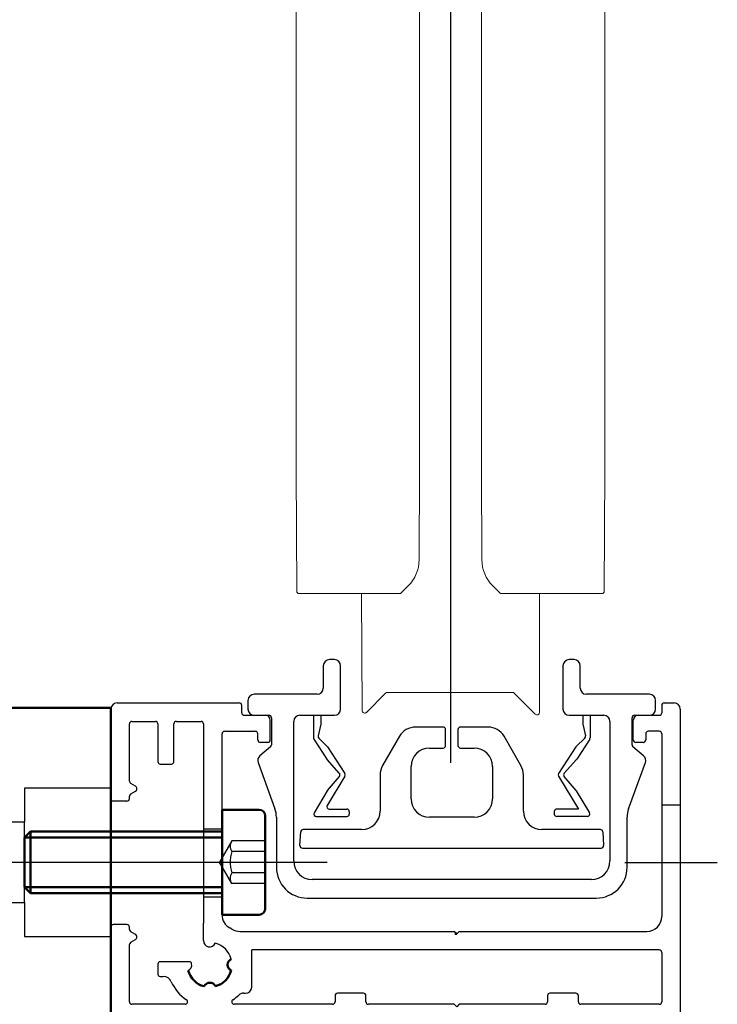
# Model space of a CAD drawing. Extents: x 1911006 to 2186114, y 709265 to 747216.
# Tile 579 of 656: x 1933660 to 1933717, y 735323 to 735403. Entities that reach past the tile are written whole.
import ezdxf

# ---------------------------------------------------------------- set-up
doc = ezdxf.new("R2010")
doc.units = 0
doc.header["$LTSCALE"] = 500
doc.header["$MEASUREMENT"] = 0
for name, pattern in [('AM_DIN_F_W050', [6.25, 4.75, -1.5]), ('AM_DIN_G_W050', [13.75, 9.75, -1.5, 1, -1.5]), ('AM_DIN_G_W050x2', [6.875, 4.75, -0.875, 0.375, -0.875]), ('CENTER', [7, 4, -1, 1, -1])]:
    doc.linetypes.add(name, pattern=pattern)
doc.layers.get('0').update_dxf_attribs({"linetype": 'CONTINUOUS'})
for name, color, linetype, lineweight in [('!_A_01_TENKÁ', 8, 'CONTINUOUS', 13), ('AM_0', 7, 'CONTINUOUS', 50), ('AM_3', 6, 'AM_DIN_F_W050', 25), ('AM_7', 4, 'AM_DIN_G_W050', 25), ('Bauseitig_AM_0', 9, 'CONTINUOUS', 50), ('Bauseitig_AM_3', 9, 'AM_DIN_F_W050', 25), ('Bauseitig_AM_7', 9, 'AM_DIN_G_W050', 25)]:
    doc.layers.add(name, color=color, linetype=linetype, lineweight=lineweight)

msp = doc.modelspace()

# ---------------------------------------------------------------- linework, layer by layer
at = {"layer": '!_A_01_TENKÁ', "color": 7}
for p, q in [((1933682.612, 737291.325), (1933682.612, 735366.129)), ((1933692.612, 735366.129), (1933692.612, 737291.325)), ((1933697.612, 737291.325), (1933697.612, 735366.129)), ((1933707.612, 735366.129), (1933707.612, 737291.325)), ((1933682.612, 735366.129), (1933682.664, 735356.328)), ((1933692.612, 735366.129), (1933692.574, 735358.867)), ((1933697.65, 735358.867), (1933697.612, 735366.129)), ((1933707.561, 735356.328), (1933707.612, 735366.129)), ((1933682.864, 735356.129), (1933690.977, 735356.129)), ((1933687.962, 735346.66), (1933687.912, 735356.129)), ((1933691.69, 735356.756), (1933691.118, 735356.188)), ((1933699.106, 735356.188), (1933698.534, 735356.756)), ((1933699.159, 735356.15), (1933699.152, 735356.153)), ((1933699.247, 735356.129), (1933707.361, 735356.129)), ((1933702.312, 735356.129), (1933702.312, 735346.512)), ((1933688.303, 735346.52), (1933689.854, 735348.071)), ((1933689.995, 735348.129), (1933700.13, 735348.13)), ((1933701.971, 735346.371), (1933700.27, 735348.071)), ((1933676.614, 735334.537), (1933676.414, 735334.337)), ((1933676.414, 735334.337), (1933676.614, 735334.137))]:
    msp.add_line(p, q, dxfattribs=at)
for centre, radius, start, end in [((1933689.574, 735358.883), 3, 314.85, 359.7), ((1933700.65, 735358.883), 3, 180.3, 225.15), ((1933682.864, 735356.329), 0.2, 180.3, 269.99948), ((1933690.977, 735356.329), 0.2, 270, 314.85), ((1933699.247, 735356.329), 0.2, 225.15, 241.67212), ((1933699.247, 735356.329), 0.2, 243.99297, 270), ((1933707.361, 735356.329), 0.2, 270, 359.69999), ((1933689.995, 735347.929), 0.2, 90, 135), ((1933700.129, 735347.93), 0.2, 45, 89.7), ((1933688.162, 735346.662), 0.2, 180.3, 315), ((1933702.112, 735346.512), 0.2, 225, 0)]:
    msp.add_arc(centre, radius, start, end, dxfattribs=at)
for points in [[(1933691.673, 735356.747), (1933691.679, 735356.749), (1933691.685, 735356.752), (1933691.69, 735356.756)], [(1933698.552, 735356.747), (1933698.545, 735356.749), (1933698.539, 735356.752), (1933698.534, 735356.756)]]:
    msp.add_open_spline(points, degree=3, dxfattribs=at)
at = {"color": 7, "linetype": 'Continuous'}
for p, q in [((1933685.714, 735350.787), (1933685.314, 735350.787)), ((1933705.114, 735350.787), (1933704.714, 735350.787)), ((1933684.814, 735350.287), (1933684.814, 735348.487)), ((1933686.214, 735346.787), (1933686.214, 735350.287)), ((1933704.214, 735350.287), (1933704.214, 735346.787)), ((1933705.614, 735348.487), (1933705.614, 735350.287)), ((1933668.114, 735347.287), (1933678.014, 735347.287)), ((1933678.714, 735347.487), (1933678.714, 735346.787)), ((1933684.314, 735347.987), (1933679.214, 735347.987)), ((1933711.214, 735347.987), (1933706.114, 735347.987)), ((1933711.714, 735346.787), (1933711.714, 735347.487)), ((1933712.414, 735347.287), (1933713.214, 735347.287)), ((1933667.614, 735339.537), (1933667.614, 735346.787)), ((1933678.214, 735346.487), (1933678.214, 735347.087)), ((1933712.214, 735347.087), (1933712.214, 735346.487)), ((1933713.714, 735346.787), (1933713.714, 735321.887)), ((1933669.314, 735345.787), (1933671.214, 735345.787)), ((1933672.914, 735345.787), (1933674.914, 735345.787)), ((1933678.414, 735346.287), (1933680.114, 735346.287)), ((1933679.214, 735346.287), (1933680.414, 735346.287)), ((1933680.514, 735344.287), (1933680.514, 735345.887)), ((1933680.614, 735346.087), (1933680.614, 735343.88)), ((1933682.414, 735334.487), (1933682.414, 735345.787)), ((1933682.914, 735346.287), (1933685.714, 735346.287)), ((1933684.014, 735346.287), (1933684.014, 735344.457)), ((1933684.614, 735346.287), (1933684.614, 735345.576)), ((1933704.714, 735346.287), (1933707.514, 735346.287)), ((1933705.814, 735346.287), (1933705.814, 735345.599)), ((1933706.414, 735346.287), (1933706.414, 735344.457)), ((1933708.014, 735345.787), (1933708.014, 735334.487)), ((1933709.814, 735343.88), (1933709.814, 735346.087)), ((1933709.914, 735344.287), (1933709.914, 735345.887)), ((1933710.014, 735346.287), (1933711.214, 735346.287)), ((1933710.314, 735346.287), (1933712.014, 735346.287)), ((1933669.114, 735340.952), (1933669.114, 735345.587)), ((1933671.414, 735345.587), (1933671.414, 735342.537)), ((1933672.714, 735342.537), (1933672.714, 735345.587)), ((1933675.114, 735345.587), (1933675.114, 735329.45)), ((1933676.814, 735344.987), (1933679.314, 735344.987)), ((1933684.614, 735345.576), (1933684.388, 735344.612)), ((1933694.514, 735345.329), (1933692.28, 735345.329)), ((1933694.714, 735343.829), (1933694.714, 735345.129)), ((1933695.714, 735345.129), (1933695.714, 735343.829)), ((1933698.148, 735345.329), (1933695.914, 735345.329)), ((1933705.819, 735345.553), (1933706.04, 735344.612)), ((1933712.014, 735344.987), (1933711.114, 735344.987)), ((1933676.614, 735334.537), (1933676.614, 735344.787)), ((1933679.514, 735344.287), (1933679.514, 735344.787)), ((1933680.314, 735344.087), (1933679.714, 735344.087)), ((1933684.046, 735344.348), (1933685.095, 735342.733)), ((1933684.444, 735344.422), (1933685.158, 735343.737)), ((1933690.981, 735344.579), (1933689.615, 735342.213)), ((1933700.813, 735342.213), (1933699.447, 735344.579)), ((1933705.983, 735344.422), (1933705.286, 735343.753)), ((1933706.381, 735344.348), (1933705.332, 735342.733)), ((1933710.714, 735344.087), (1933710.114, 735344.087)), ((1933710.914, 735344.787), (1933710.914, 735344.287)), ((1933712.214, 735344.787), (1933712.214, 735329.987)), ((1933680.542, 735343.727), (1933679.682, 735343.005)), ((1933685.158, 735343.737), (1933686.56, 735341.579)), ((1933693.414, 735343.629), (1933694.514, 735343.629)), ((1933695.914, 735343.629), (1933697.014, 735343.629)), ((1933705.256, 735343.718), (1933703.867, 735341.579)), ((1933710.746, 735343.005), (1933709.885, 735343.727)), ((1933679.533, 735342.451), (1933680.893, 735338.716)), ((1933686.109, 735341.596), (1933685.114, 735342.709)), ((1933704.318, 735341.596), (1933705.314, 735342.709)), ((1933709.534, 735338.716), (1933710.894, 735342.451)), ((1933671.614, 735342.337), (1933672.514, 735342.337)), ((1933691.914, 735339.529), (1933691.914, 735342.129)), ((1933698.514, 735342.129), (1933698.514, 735339.529)), ((1933686.564, 735341.366), (1933685.127, 735338.99)), ((1933685.154, 735340.19), (1933686.113, 735341.334)), ((1933689.414, 735341.463), (1933689.414, 735338.529)), ((1933701.014, 735338.529), (1933701.014, 735341.463)), ((1933703.864, 735341.366), (1933705.484, 735338.687)), ((1933705.273, 735340.19), (1933704.314, 735341.334)), ((1933669.214, 735340.779), (1933669.581, 735340.567)), ((1933669.581, 735340.107), (1933669.214, 735339.895)), ((1933685.136, 735340.165), (1933684.063, 735338.39)), ((1933705.291, 735340.165), (1933706.364, 735338.39)), ((1933668.914, 735339.337), (1933667.814, 735339.337)), ((1933669.114, 735339.537), (1933669.114, 735339.722)), ((1933685.298, 735338.687), (1933686.712, 735338.687)), ((1933686.912, 735338.487), (1933686.912, 735338.287)), ((1933703.515, 735338.487), (1933703.515, 735338.287)), ((1933705.484, 735338.687), (1933703.715, 735338.687)), ((1933681.014, 735338.031), (1933681.014, 735333.987)), ((1933684.235, 735338.087), (1933686.712, 735338.087)), ((1933697.014, 735338.029), (1933693.414, 735338.029)), ((1933706.193, 735338.087), (1933703.715, 735338.087)), ((1933709.414, 735333.987), (1933709.414, 735338.031)), ((1933687.914, 735337.029), (1933683.182, 735337.029)), ((1933707.245, 735337.029), (1933702.514, 735337.029)), ((1933682.925, 735335.74), (1933682.982, 735336.84)), ((1933707.445, 735336.84), (1933707.503, 735335.74)), ((1933683.124, 735335.529), (1933707.303, 735335.529)), ((1933676.614, 735334.537), (1933676.414, 735334.337)), ((1933676.414, 735334.337), (1933676.614, 735334.137)), ((1933676.614, 735330.127), (1933676.614, 735334.137)), ((1933706.514, 735332.987), (1933683.914, 735332.987)), ((1933683.514, 735331.487), (1933706.914, 735331.487)), ((1933667.614, 735321.887), (1933667.614, 735329.137)), ((1933668.914, 735329.337), (1933667.814, 735329.337)), ((1933669.114, 735328.952), (1933669.114, 735329.137)), ((1933675.107, 735328.039), (1933675.113, 735329.45)), ((1933669.214, 735328.779), (1933669.581, 735328.567)), ((1933669.581, 735328.107), (1933669.214, 735327.895)), ((1933678.053, 735328.787), (1933695.414, 735328.787)), ((1933695.614, 735328.587), (1933695.414, 735328.787)), ((1933695.814, 735328.787), (1933695.614, 735328.587)), ((1933695.814, 735328.787), (1933711.014, 735328.787)), ((1933669.114, 735323.087), (1933669.114, 735327.722)), ((1933679.014, 735324.287), (1933679.014, 735327.287)), ((1933712.014, 735327.287), (1933679.014, 735327.287)), ((1933712.214, 735327.087), (1933712.214, 735323.087)), ((1933671.414, 735326.137), (1933671.414, 735325.337)), ((1933673.958, 735326.337), (1933671.614, 735326.337)), ((1933671.614, 735325.137), (1933671.86, 735325.137)), ((1933678.361, 735323.787), (1933678.514, 735323.787)), ((1933685.764, 735323.587), (1933685.764, 735323.087)), ((1933688.064, 735323.787), (1933685.964, 735323.787)), ((1933688.264, 735323.087), (1933688.264, 735323.587)), ((1933702.964, 735323.587), (1933702.964, 735323.087)), ((1933705.264, 735323.787), (1933703.164, 735323.787)), ((1933705.464, 735323.087), (1933705.464, 735323.587)), ((1933673.624, 735322.887), (1933669.314, 735322.887)), ((1933685.564, 735322.887), (1933677.604, 735322.887)), ((1933695.414, 735322.887), (1933688.464, 735322.887)), ((1933695.614, 735322.687), (1933695.414, 735322.887)), ((1933695.814, 735322.887), (1933695.614, 735322.687)), ((1933702.764, 735322.887), (1933695.814, 735322.887)), ((1933712.014, 735322.887), (1933705.664, 735322.887))]:
    msp.add_line(p, q, dxfattribs=at)
for centre, radius, start, end in [((1933685.314, 735350.287), 0.5, 90, 180), ((1933685.714, 735350.287), 0.5, 0, 90), ((1933704.714, 735350.287), 0.5, 90, 180), ((1933705.114, 735350.287), 0.5, 0, 90), ((1933684.314, 735348.487), 0.5, 270, 0), ((1933706.114, 735348.487), 0.5, 180, 270), ((1933668.114, 735346.787), 0.5, 90, 180), ((1933678.014, 735347.087), 0.2, 0, 90), ((1933679.214, 735347.487), 0.5, 90, 180), ((1933711.214, 735347.487), 0.5, 0, 90), ((1933712.414, 735347.087), 0.2, 90, 180), ((1933713.214, 735346.787), 0.5, 0, 90), ((1933678.414, 735346.487), 0.2, 180, 270), ((1933679.214, 735346.787), 0.5, 180, 270), ((1933685.714, 735346.787), 0.5, 270, 0), ((1933704.714, 735346.787), 0.5, 180, 270), ((1933711.214, 735346.787), 0.5, 270, 0), ((1933712.014, 735346.487), 0.2, 270, 0), ((1933669.314, 735345.587), 0.2, 90, 180), ((1933671.214, 735345.587), 0.2, 0, 90), ((1933672.914, 735345.587), 0.2, 90, 180), ((1933674.914, 735345.587), 0.2, 0, 90), ((1933680.114, 735345.887), 0.4, 0, 90), ((1933680.414, 735346.087), 0.2, 0, 90), ((1933682.914, 735345.787), 0.5, 90, 180), ((1933707.514, 735345.787), 0.5, 0, 90), ((1933710.014, 735346.087), 0.2, 90, 180), ((1933710.314, 735345.887), 0.4, 90, 180), ((1933676.814, 735344.787), 0.2, 90, 180), ((1933679.314, 735344.787), 0.2, 0, 90), ((1933692.28, 735343.829), 1.5, 90, 150), ((1933694.514, 735345.129), 0.2, 0, 90), ((1933695.914, 735345.129), 0.2, 90, 180), ((1933698.148, 735343.829), 1.5, 30, 90), ((1933706.014, 735345.599), 0.2, 180, 193.19995), ((1933711.114, 735344.787), 0.2, 90, 180), ((1933712.014, 735344.787), 0.2, 0, 90), ((1933679.714, 735344.287), 0.2, 180, 270), ((1933680.314, 735344.287), 0.2, 270, 0), ((1933684.214, 735344.457), 0.2, 180, 213), ((1933684.582, 735344.567), 0.2, 166.80005, 226.19995), ((1933705.845, 735344.567), 0.2, 313.80005, 13.19995), ((1933706.214, 735344.457), 0.2, 327, 0), ((1933710.114, 735344.287), 0.2, 180, 270), ((1933710.714, 735344.287), 0.2, 270, 0), ((1933680.414, 735343.88), 0.2, 310, 0), ((1933693.414, 735342.129), 1.5, 90, 180), ((1933694.514, 735343.829), 0.2, 270, 0), ((1933695.914, 735343.829), 0.2, 180, 270), ((1933697.014, 735342.129), 1.5, 0, 90), ((1933705.424, 735343.609), 0.2, 133.80005, 147), ((1933710.014, 735343.88), 0.2, 180, 230), ((1933671.614, 735342.537), 0.2, 180, 270), ((1933672.514, 735342.537), 0.2, 270, 0), ((1933680.003, 735342.622), 0.5, 130, 200), ((1933685.263, 735342.842), 0.2, 213, 221.81428), ((1933705.165, 735342.842), 0.2, 318.18572, 327), ((1933710.424, 735342.622), 0.5, 340, 50), ((1933690.914, 735341.463), 1.5, 150, 180), ((1933699.514, 735341.463), 1.5, 0, 30), ((1933669.314, 735340.952), 0.2, 180, 240), ((1933685.96, 735341.463), 0.2, 320.03105, 41.81428), ((1933686.392, 735341.47), 0.2, 328.84533, 33), ((1933704.035, 735341.47), 0.2, 147, 211.15467), ((1933704.468, 735341.463), 0.2, 138.18572, 219.96895), ((1933669.448, 735340.337), 0.266, 300, 60), ((1933685.308, 735340.062), 0.2, 140.03105, 148.84533), ((1933705.12, 735340.062), 0.2, 31.15467, 39.96895), ((1933667.814, 735339.537), 0.2, 180, 270), ((1933668.914, 735339.537), 0.2, 270, 0), ((1933669.314, 735339.722), 0.2, 120, 180), ((1933693.414, 735339.529), 1.5, 180, 270), ((1933697.014, 735339.529), 1.5, 270, 0), ((1933679.014, 735338.031), 2, 0, 20), ((1933685.298, 735338.887), 0.2, 148.84533, 270), ((1933686.712, 735338.487), 0.2, 0, 90), ((1933687.914, 735338.529), 1.5, 270, 0), ((1933702.514, 735338.529), 1.5, 180, 270), ((1933703.715, 735338.487), 0.2, 90, 180), ((1933711.414, 735338.031), 2, 160, 180), ((1933684.235, 735338.287), 0.2, 148.84533, 270), ((1933686.712, 735338.287), 0.2, 270, 0), ((1933703.715, 735338.287), 0.2, 180, 270), ((1933706.193, 735338.287), 0.2, 270, 31.15467), ((1933683.182, 735336.829), 0.2, 90, 177), ((1933707.245, 735336.829), 0.2, 3, 90), ((1933683.124, 735335.729), 0.2, 177, 270), ((1933707.303, 735335.729), 0.2, 270, 3), ((1933683.914, 735334.487), 1.5, 180, 270), ((1933706.514, 735334.487), 1.5, 270, 0), ((1933683.514, 735333.987), 2.5, 180, 270), ((1933706.914, 735333.987), 2.5, 270, 0), ((1933677.814, 735330.127), 1.2, 180, 241.42812), ((1933711.014, 735329.987), 1.2, 270, 0), ((1933667.814, 735329.137), 0.2, 90, 180), ((1933668.914, 735329.137), 0.2, 0, 90), ((1933669.314, 735328.952), 0.2, 180, 240), ((1933675.614, 735326.087), 3.4, 57.976, 61.42812), ((1933678.053, 735329.987), 1.2, 237.976, 270), ((1933669.448, 735328.337), 0.266, 300, 60), ((1933669.314, 735327.722), 0.2, 120, 180), ((1933675.607, 735328.037), 0.5, 179.78, 335.57519), ((1933675.614, 735326.087), 1.8, 14.82598, 75.57303), ((1933712.014, 735327.087), 0.2, 0, 90), ((1933671.614, 735326.137), 0.2, 90, 180), ((1933673.662, 735326.08), 0.501, 294.94785, 10.86354), ((1933673.958, 735326.137), 0.2, 10.86354, 90), ((1933671.614, 735325.337), 0.2, 180, 270), ((1933671.86, 735324.437), 0.7, 23.73074, 90), ((1933675.614, 735326.087), 3.4, 203.73074, 236.44269), ((1933678.514, 735324.287), 0.5, 270, 0), ((1933675.614, 735326.087), 3.4, 303.55731, 313.64599), ((1933678.361, 735323.207), 0.58, 90, 133.64599), ((1933685.964, 735323.587), 0.2, 90, 180), ((1933688.064, 735323.587), 0.2, 0, 90), ((1933703.164, 735323.587), 0.2, 90, 180), ((1933705.264, 735323.587), 0.2, 0, 90), ((1933669.314, 735323.087), 0.2, 180, 270), ((1933673.624, 735323.087), 0.2, 270, 56.44269), ((1933677.604, 735323.087), 0.2, 123.55731, 270), ((1933685.564, 735323.087), 0.2, 270, 0), ((1933688.464, 735323.087), 0.2, 180, 270), ((1933702.764, 735323.087), 0.2, 270, 0), ((1933705.664, 735323.087), 0.2, 180, 270), ((1933712.014, 735323.087), 0.2, 270, 0)]:
    msp.add_arc(centre, radius, start, end, dxfattribs=at)
at = {"layer": 'AM_0', "color": 7, "linetype": 'CENTER'}
msp.add_line((1933695.614, 735328.587), (1933695.475, 735328.587), dxfattribs=at)
at = {"layer": 'AM_0', "color": 7, "linetype": 'Continuous'}
for centre, radius, start, end in [((1933677.564, 735326.094), 0.5, 114.82383, 245.57519), ((1933675.614, 735326.087), 1.8, 194.85131, 255.57303), ((1933675.614, 735326.087), 1.8, 284.82598, 345.57303), ((1933675.62, 735324.137), 0.5, 24.82383, 155.57519)]:
    msp.add_arc(centre, radius, start, end, dxfattribs=at)
at = {"layer": 'AM_3', "color": 7}
for p, q in [((1933712.219, 735339.037), (1933713.719, 735339.037)), ((1933675.114, 735337.087), (1933676.614, 735337.087)), ((1933675.114, 735331.587), (1933676.614, 735331.587))]:
    msp.add_line(p, q, dxfattribs=at)
at = {"layer": 'AM_7', "color": 7}
msp.add_line((1933695.112, 737291.325), (1933695.112, 735342.429), dxfattribs=at)
at = {"layer": 'AM_7', "color": 7, "linetype": 'AM_DIN_G_W050x2'}
msp.add_line((1933716.714, 735334.337), (1933709.214, 735334.337), dxfattribs=at)
at = {"layer": 'Bauseitig_AM_0', "color": 7}
for p, q in [((1933657.614, 735346.887), (1933667.614, 735346.887)), ((1933667.614, 735346.887), (1933667.614, 735321.887)), ((1933679.614, 735338.637), (1933676.614, 735338.637)), ((1933676.614, 735338.637), (1933676.614, 735336.887)), ((1933680.114, 735338.137), (1933680.114, 735330.637)), ((1933661.104, 735336.887), (1933660.614, 735336.396)), ((1933674.214, 735336.887), (1933661.104, 735336.887)), ((1933661.104, 735331.887), (1933661.104, 735336.887)), ((1933674.704, 735336.887), (1933674.214, 735336.887)), ((1933676.614, 735336.887), (1933674.704, 735336.887)), ((1933676.614, 735336.887), (1933676.614, 735331.887)), ((1933660.614, 735336.396), (1933676.614, 735336.396)), ((1933660.614, 735332.378), (1933660.614, 735336.396)), ((1933660.614, 735332.378), (1933676.614, 735332.378)), ((1933661.104, 735331.887), (1933660.614, 735332.378)), ((1933674.214, 735331.887), (1933661.104, 735331.887)), ((1933674.704, 735331.887), (1933674.214, 735331.887)), ((1933676.614, 735331.887), (1933674.704, 735331.887)), ((1933676.614, 735331.887), (1933676.614, 735330.137)), ((1933679.614, 735330.137), (1933676.614, 735330.137))]:
    msp.add_line(p, q, dxfattribs=at)
for centre, start, end in [((1933679.614, 735338.137), 0, 90), ((1933679.614, 735330.637), 270, 0)]:
    msp.add_arc(centre, 0.5, start, end, dxfattribs=at)
at = {"layer": 'Bauseitig_AM_3', "color": 7}
for p, q in [((1933667.614, 735340.387), (1933660.614, 735340.387)), ((1933660.614, 735340.387), (1933660.614, 735337.637)), ((1933660.614, 735337.637), (1933657.614, 735337.637)), ((1933660.614, 735331.137), (1933660.614, 735337.637)), ((1933657.614, 735331.137), (1933660.614, 735331.137)), ((1933660.614, 735331.137), (1933660.614, 735328.387)), ((1933660.614, 735328.387), (1933667.614, 735328.387))]:
    msp.add_line(p, q, dxfattribs=at)
at = {"layer": 'Bauseitig_AM_3', "color": 7, "ltscale": 0.2}
for p, q in [((1933677.414, 735336.12), (1933676.413, 735334.387)), ((1933680.114, 735336.12), (1933677.414, 735336.12)), ((1933680.114, 735335.253), (1933677.414, 735335.253)), ((1933677.414, 735332.655), (1933676.413, 735334.387)), ((1933680.114, 735333.521), (1933677.414, 735333.521)), ((1933680.114, 735332.655), (1933677.414, 735332.655))]:
    msp.add_line(p, q, dxfattribs=at)
for centre, radius, start, end in [((1933677.97, 735335.686), 0.705, 142.12112, 217.87888), ((1933679.864, 735334.387), 2.599, 160.52878, 199.47122), ((1933677.97, 735333.088), 0.705, 142.12112, 217.87888)]:
    msp.add_arc(centre, radius, start, end, dxfattribs=at)
at = {"layer": 'Bauseitig_AM_7', "color": 7}
for p, q in [((1933620.114, 735334.387), (1933663.614, 735334.387)), ((1933655.614, 735334.387), (1933685.114, 735334.387))]:
    msp.add_line(p, q, dxfattribs=at)

doc.saveas('drawing.dxf')
